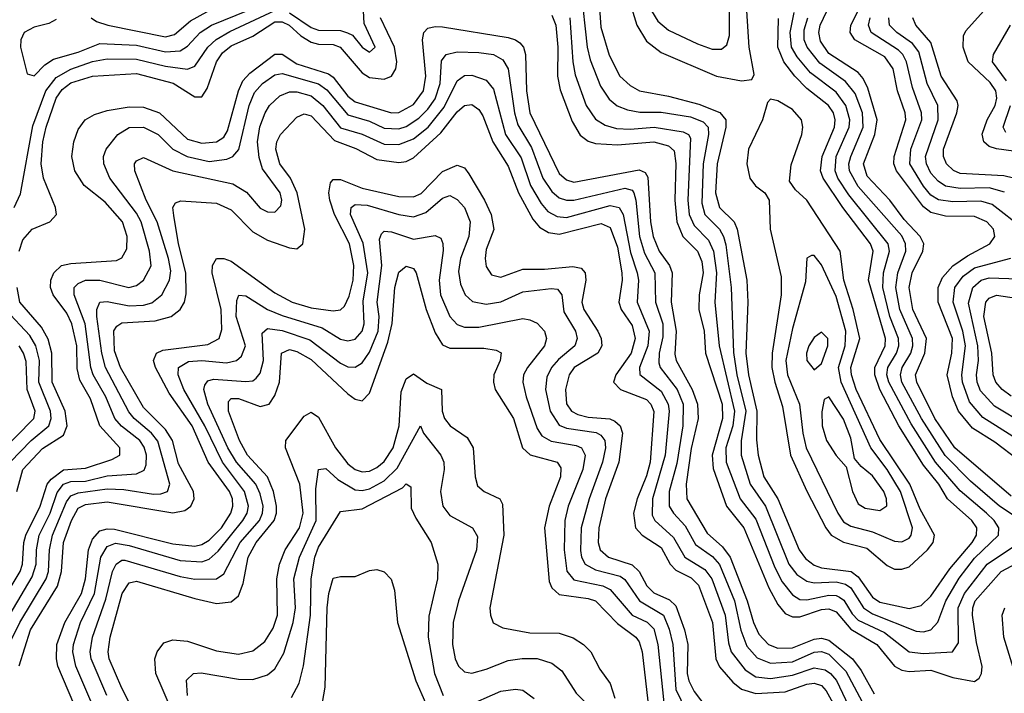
# Model space of a CAD drawing. Header units: inches. Extents: x 990535 to 1117859, y 769386 to 892122.
# Tile 542 of 656: x 1073230 to 1075931, y 825856 to 827705. Entities that reach past the tile are written whole.
import ezdxf

# ---------------------------------------------------------------- set-up
doc = ezdxf.new("R2010")
doc.units = ezdxf.units.IN
doc.header["$MEASUREMENT"] = 0
doc.layers.add('B0872', color=7, linetype='Continuous')

msp = doc.modelspace()

# ---------------------------------------------------------------- linework, layer by layer
at = {"layer": 'B0872', "color": 5}
for points, elevation in [([(1074814.1, 827830), (1074824.4, 827684.4), (1074847.6, 827607.6), (1074876.6, 827550), (1074904.6, 827524.6), (1074930.3, 827510.3), (1075010, 827495.4), (1075093.3, 827473.3), (1075150.7, 827450.7), (1075167, 827430), (1075167.6, 827410), (1075143.5, 827310), (1075139.4, 827230), (1075150, 827190), (1075189.8, 827150), (1075198.6, 827130), (1075224.6, 826990), (1075227.4, 826930), (1075222.3, 826790), (1075229.5, 826730), (1075252, 826630), (1075251.3, 826551.3), (1075255.7, 826510), (1075271.6, 826450), (1075310, 826390.1), (1075368.8, 826250), (1075385.9, 826225.9), (1075410, 826207.3), (1075430, 826200.6), (1075511.5, 826190), (1075530, 826175.3), (1075570, 826119.4), (1075590, 826106.1), (1075670, 826088.2), (1075702.9, 826097.1), (1075730, 826122.2), (1075782.2, 826197.8), (1075842.9, 826270), (1075854.9, 826290), (1075855.7, 826310), (1075842.6, 826330), (1075775.5, 826390), (1075751.9, 826430), (1075710, 826481.9), (1075642.1, 826590), (1075589.7, 826690.3), (1075576.4, 826730), (1075576.5, 826750), (1075604.9, 826810), (1075605.4, 826830), (1075559.1, 826990), (1075571.3, 827070), (1075564.4, 827090), (1075488, 827190), (1075434, 827270), (1075426.9, 827290), (1075431.7, 827330), (1075465.5, 827410), (1075467.5, 827430), (1075462.7, 827450), (1075449.4, 827470), (1075390, 827516.4), (1075357.1, 827550), (1075326.2, 827590), (1075310.3, 827630.3), (1075311.5, 827708.5)], 3280), ([(1075950, 826396.6), (1075796.1, 826530), (1075740.9, 826610), (1075691.5, 826710), (1075688.2, 826730), (1075713.5, 826790), (1075717.8, 826830), (1075680.1, 826910), (1075670.3, 826970), (1075678.4, 827010), (1075708.2, 827070), (1075710.2, 827090), (1075700.2, 827110), (1075657.1, 827157.1), (1075616.9, 827210), (1075555.3, 827275.3), (1075545.5, 827310), (1075576.5, 827390), (1075582.6, 827430), (1075557.3, 827517.3), (1075544.3, 827544.3), (1075530, 827560.4), (1075450, 827612.1), (1075426.7, 827646.7), (1075422.2, 827670), (1075426.1, 827690), (1075482.8, 827810)], 3220), ([(1074769.8, 827789.8), (1074787.1, 827630), (1074795.4, 827595.4), (1074823.2, 827523.2), (1074847.5, 827487.5), (1074869.1, 827469.1), (1074897.5, 827457.5), (1074931.6, 827451.6), (1074990, 827451), (1075070, 827438.2), (1075105, 827425), (1075118.9, 827410), (1075119.9, 827390), (1075105.1, 827310), (1075101.4, 827201.4), (1075110, 827170), (1075150, 827130), (1075161.4, 827110), (1075167.3, 827087.3), (1075182.3, 826970), (1075188, 826791.9), (1075197.4, 826730), (1075221.9, 826630), (1075209.4, 826549.4), (1075209.1, 826510), (1075234, 826430), (1075276.6, 826370), (1075340.3, 826210), (1075362.4, 826182.4), (1075390, 826163.6), (1075410, 826159.1), (1075470, 826162.2), (1075495.8, 826155.8), (1075510, 826145.4), (1075545.4, 826090), (1075570, 826074.2), (1075690, 826026.3), (1075710, 826024.6), (1075729.6, 826030.4), (1075748.6, 826051.4), (1075770.6, 826110), (1075807.8, 826172.2), (1075850, 826227.2), (1075915.4, 826290), (1075916.7, 826310), (1075903.8, 826330), (1075883, 826350), (1075810, 826411.7), (1075742.2, 826490), (1075675.9, 826595.9), (1075614.4, 826710), (1075609.5, 826730), (1075612.1, 826750), (1075636, 826790), (1075642.4, 826810), (1075641.2, 826830), (1075617.3, 826890), (1075598.3, 826970), (1075599.9, 827010), (1075616.3, 827070), (1075612.4, 827090), (1075504.7, 827224.7), (1075475, 827270), (1075467.2, 827290), (1075470.2, 827330), (1075506, 827410), (1075508, 827430), (1075496.9, 827470), (1075470, 827506.3), (1075399.6, 827559.6), (1075362.9, 827603), (1075347.8, 827630), (1075343.8, 827670), (1075355, 827725)], 3260), ([(1073330, 827706.3), (1073310, 827694.7), (1073270, 827685.2), (1073242.4, 827670), (1073232.9, 827650), (1073232.2, 827630), (1073250, 827556.4), (1073270, 827551.1), (1073299, 827581), (1073322.8, 827597.2), (1073390, 827616.2), (1073450, 827639.5), (1073550, 827635.6), (1073630, 827617.2), (1073670, 827619.8), (1073690, 827632.4), (1073725.1, 827670), (1073756, 827690), (1073930, 827761.9)], 3260), ([(1075970, 826495.9), (1075905.3, 826545.3), (1075843.8, 826583.8), (1075805.7, 826630), (1075789.4, 826670), (1075774.4, 826730), (1075787.9, 826790), (1075789.4, 826830), (1075750, 826930), (1075749.7, 826970), (1075762.2, 826997.8), (1075790.5, 827029.5), (1075830, 827057), (1075892.1, 827090), (1075905.1, 827110), (1075901.4, 827130), (1075883.4, 827150), (1075850, 827165.1), (1075770, 827166.2), (1075730, 827175.9), (1075710, 827191.8), (1075635.9, 827290), (1075628.5, 827310), (1075629, 827330), (1075661.4, 827430), (1075659.6, 827450), (1075638.7, 827510), (1075626.1, 827570), (1075603.2, 827603.2), (1075520.9, 827650), (1075508.2, 827670), (1075510.2, 827690), (1075550.6, 827770)], 3180), ([(1073215, 827190), (1073232.5, 827227.5), (1073265.8, 827414.2), (1073301.7, 827510), (1073330, 827546.8), (1073370, 827569.3), (1073430, 827590.9), (1073470, 827597.4), (1073550, 827597.3), (1073630, 827577.4), (1073690.2, 827569.8), (1073710, 827577.8), (1073745.8, 827630), (1073768.7, 827651.3), (1073806.7, 827673.3), (1073930, 827730.5)], 3240), ([(1073425.9, 827710), (1073440.2, 827700.2), (1073471.5, 827690), (1073630, 827658.7), (1073654.9, 827665.1), (1073698.2, 827701.8), (1073770, 827741.3)], 3280), ([(1073970, 827724.1), (1074030, 827683.5), (1074050, 827677), (1074110, 827675.9), (1074129.3, 827669.3), (1074142.8, 827662.8), (1074170, 827629.6), (1074190, 827616.3), (1074204.8, 827630), (1074174.8, 827694.8), (1074173.3, 827730)], 3240), ([(1074904.9, 827750), (1074923.1, 827690), (1074950, 827646.3), (1074990, 827615.3), (1075142, 827550), (1075210, 827537.1), (1075239, 827541), (1075244.9, 827555.1), (1075231.1, 827630), (1075225.1, 827730)], 3320), ([(1074963.3, 827730), (1074980.9, 827700.9), (1075010, 827676.7), (1075090, 827638.9), (1075130, 827624.3), (1075155.6, 827624.4), (1075170, 827636.2), (1075177.8, 827662.2), (1075177.7, 827730)], 3340), ([(1076010, 827337.4), (1075910, 827350.7), (1075890, 827356.7), (1075874.9, 827370), (1075871, 827391), (1075884.4, 827430), (1075906.1, 827470), (1075911.2, 827490), (1075908, 827510), (1075892.9, 827532.9), (1075832.6, 827590), (1075818.2, 827630), (1075819.1, 827660.9), (1075825.5, 827674.5), (1075882.2, 827737.7)], 3080), ([(1073228.6, 827070), (1073238.8, 827101.2), (1073264.2, 827130), (1073312.2, 827150), (1073330.5, 827170), (1073328.4, 827190), (1073295.1, 827270), (1073289.2, 827310), (1073293.7, 827370), (1073302.2, 827410), (1073329.8, 827490), (1073346, 827514), (1073370, 827531.6), (1073430, 827550.4), (1073550, 827557.8), (1073650.7, 827530.7), (1073710, 827493.8), (1073730, 827493.9), (1073743.9, 827516.1), (1073769.9, 827589.9), (1073786.1, 827613.9), (1073810, 827633.2), (1073870, 827659.7), (1073930, 827699.5), (1073950, 827699.5), (1073969.1, 827690), (1074001.2, 827661.2), (1074030, 827643.6), (1074050, 827638.4), (1074090, 827637.2), (1074109.5, 827629.5), (1074170, 827559.4), (1074190, 827546.8), (1074230, 827541.6), (1074250, 827550.1), (1074261.8, 827570), (1074264.6, 827590), (1074258.6, 827630), (1074220, 827710)], 3220), ([(1074690, 827717.8), (1074701.1, 827690), (1074706, 827630), (1074705.4, 827550), (1074712.7, 827512.7), (1074745.6, 827425.6), (1074767.9, 827387.9), (1074790, 827371.4), (1074810, 827365.2), (1074870, 827361.8), (1074970, 827369.5), (1075010, 827358.8), (1075025.4, 827345.4), (1075030.2, 827310.2), (1075027.6, 827210), (1075032.7, 827150), (1075049.3, 827110), (1075089.2, 827070), (1075101.1, 827041.1), (1075104.8, 827010), (1075094.2, 826950), (1075093.7, 826910), (1075107.5, 826850), (1075111.7, 826790), (1075157.7, 826650), (1075158.4, 826610), (1075130.2, 826510), (1075132.8, 826472.8), (1075168.9, 826370), (1075216.9, 826310), (1075285.4, 826145.4), (1075310, 826099.2), (1075330, 826074.7), (1075350, 826065.9), (1075370, 826065.9), (1075430, 826085.5), (1075450, 826087.7), (1075470, 826079.9), (1075510, 826032.3), (1075581.8, 825990), (1075630, 825930.4), (1075650, 825919), (1075670, 825915.6), (1075730, 825919.6), (1075790, 825899.6), (1075850, 825888.4), (1075862.8, 825897.2), (1075869.3, 825910), (1075870.5, 825929.5), (1075854.8, 825994.8), (1075844.5, 826070), (1075844.9, 826090), (1075851.9, 826110), (1075922.4, 826190), (1075997.3, 826230)], 3220), ([(1074739.7, 827710), (1074747.5, 827590), (1074753.8, 827553.8), (1074784.6, 827470), (1074810, 827432.4), (1074836, 827416), (1074867, 827407), (1074905, 827405), (1074970.3, 827410), (1075050, 827397), (1075064.6, 827390), (1075070, 827380.2), (1075063, 827210), (1075066.4, 827170), (1075080.4, 827140.4), (1075120, 827100), (1075133.1, 827070), (1075141.5, 827010), (1075137.5, 826930), (1075148.9, 826810), (1075191.6, 826630), (1075186.5, 826590), (1075167.5, 826530), (1075168.4, 826490), (1075207, 826390), (1075250, 826333.5), (1075301.6, 826201.6), (1075321.6, 826161.6), (1075350, 826125.7), (1075370, 826113.6), (1075390, 826112.2), (1075450, 826125.4), (1075470, 826124.6), (1075479.5, 826119.5), (1075491.1, 826111.1), (1075514, 826074), (1075530, 826056.7), (1075602.5, 826022.5), (1075670, 825969.2), (1075710, 825964.9), (1075789.7, 825970), (1075806, 825994), (1075804.9, 826090), (1075822.6, 826130), (1075884, 826210), (1075973.2, 826270)], 3240), ([(1075977.8, 826330), (1075918.5, 826370), (1075838.5, 826438.5), (1075768.9, 826508.9), (1075704.3, 826610), (1075650, 826710), (1075646.3, 826730), (1075651.2, 826750), (1075675, 826790), (1075680.4, 826810), (1075679.2, 826830), (1075644.5, 826910), (1075634.2, 826970), (1075638.9, 827010), (1075660.8, 827070), (1075660.5, 827090), (1075650, 827111.7), (1075530, 827247.1), (1075506.6, 827290), (1075505.2, 827310), (1075510.2, 827330), (1075544.5, 827410), (1075542.1, 827450), (1075522.3, 827502.3), (1075496, 827536), (1075425.7, 827585.7), (1075390.4, 827630), (1075382.6, 827650), (1075382.6, 827677.4), (1075392.1, 827710)], 3240), ([(1075985.1, 827130), (1075898.3, 827198.3), (1075867.1, 827207.1), (1075790, 827205.5), (1075750.7, 827210.7), (1075730, 827223.9), (1075710, 827248.5), (1075672.2, 827310), (1075675.4, 827350), (1075705.3, 827430), (1075704.5, 827450), (1075679.1, 827519.1), (1075663.5, 827590), (1075653.2, 827610), (1075641.5, 827621.5), (1075566.4, 827670), (1075558.8, 827690), (1075563, 827710)], 3160), ([(1075932.1, 827232.1), (1075890, 827243.7), (1075810, 827242), (1075770, 827248.4), (1075750, 827261.5), (1075730, 827284.2), (1075717.5, 827310), (1075715.4, 827330), (1075749.5, 827430), (1075749.2, 827470), (1075719.8, 827530), (1075696.9, 827616.9), (1075679.7, 827639.7), (1075636.3, 827670), (1075616.8, 827690), (1075614.7, 827710)], 3140), ([(1075956.4, 827270), (1075930, 827276.8), (1075810, 827283.2), (1075791.6, 827291.6), (1075772.4, 827310), (1075764.3, 827330), (1075764.4, 827350), (1075801.4, 827450), (1075805.1, 827470), (1075802.4, 827482.4), (1075758.5, 827550), (1075730, 827643), (1075689.1, 827690), (1075680.3, 827710)], 3120), ([(1073155.6, 826064.4), (1073230.9, 826190), (1073237.7, 826210), (1073241.4, 826270), (1073246.8, 826290), (1073286.2, 826370), (1073305.7, 826430), (1073316.3, 826443.7), (1073350, 826469.2), (1073410, 826473.7), (1073482.6, 826497.4), (1073505, 826510), (1073505.1, 826530), (1073449.8, 826589.8), (1073424.2, 826664.2), (1073395.1, 826715.1), (1073387.6, 826747.6), (1073386.5, 826810), (1073372.9, 826870), (1073359.4, 826899.4), (1073321.6, 826950), (1073314.7, 826970), (1073315.4, 826990), (1073323.3, 827010), (1073344.5, 827030), (1073370, 827036.1), (1073495.5, 827044.5), (1073510, 827051.5), (1073523.4, 827076.6), (1073524.9, 827110), (1073511.8, 827150), (1073464, 827204), (1073406.5, 827250), (1073380.9, 827290), (1073373, 827330), (1073378.2, 827370), (1073390, 827403.7), (1073409.4, 827430), (1073434.9, 827445.1), (1073470, 827456.2), (1073530, 827465.8), (1073570, 827465.4), (1073613.9, 827450), (1073690, 827377.2), (1073730, 827366), (1073770, 827370.1), (1073790, 827383.2), (1073800.1, 827399.9), (1073829.8, 827510), (1073842.2, 827537.8), (1073861.1, 827558.9), (1073930, 827610.4), (1073950, 827610.4), (1073990, 827583.8), (1074077.1, 827557.1), (1074090, 827547.3), (1074130, 827495.7), (1074150, 827479.8), (1074250, 827449.8), (1074270, 827450.8), (1074310, 827472.4), (1074338.2, 827510), (1074344.3, 827550), (1074335, 827650), (1074339.2, 827670), (1074350, 827682), (1074370, 827687), (1074390, 827685.7), (1074570, 827656.7), (1074590.4, 827650.4), (1074601.8, 827641.8), (1074612.1, 827630), (1074617.9, 827610), (1074620.3, 827510), (1074630, 827450), (1074710, 827283.4), (1074730, 827265.7), (1074750, 827259.6), (1074930, 827293.1), (1074945.7, 827285.7), (1074953.1, 827273.1), (1074960.5, 827150), (1074968.3, 827110), (1074984.4, 827070), (1075012.8, 827030), (1075020.5, 827010), (1075017.8, 826930), (1075031.1, 826850), (1075027, 826787), (1075031.2, 826770), (1075075, 826690), (1075090, 826650), (1075091.6, 826610), (1075072.5, 826527.5), (1075058.7, 826430), (1075060.6, 826390), (1075115.7, 826295.7), (1075158.2, 826258.2), (1075179, 826230), (1075225.6, 826110), (1075242.9, 826050), (1075258.3, 826018.3), (1075284.2, 825990), (1075310, 825979.9), (1075350, 825981), (1075410, 826004.1), (1075430, 826006.9), (1075450, 826001.6), (1075514.9, 825950), (1075538.3, 825918.3), (1075574.4, 825854.4)], 3180), ([(1075937.2, 827537.2), (1075899.4, 827590), (1075901.7, 827610), (1075948.7, 827690)], 3060), ([(1073182.9, 826037.1), (1073264, 826176), (1073274.7, 826210), (1073275.9, 826250), (1073283.5, 826290), (1073313.4, 826350), (1073333, 826407), (1073350, 826429.6), (1073370, 826437), (1073410, 826438.5), (1073470, 826452.8), (1073550, 826458.3), (1073571.3, 826468.7), (1073576.9, 826483.1), (1073578, 826510), (1073571.6, 826531.6), (1073559.2, 826550), (1073509.5, 826589.5), (1073491.3, 826610), (1073465.8, 826670), (1073431.1, 826730), (1073424.8, 826750), (1073409.1, 826870), (1073378.9, 826950), (1073379, 826970), (1073390, 826981.2), (1073410.2, 826989.8), (1073450, 826990.3), (1073529.6, 826970.4), (1073550, 826975.4), (1073570, 826990.1), (1073590.2, 827029.8), (1073586.3, 827070), (1073563.3, 827150), (1073550, 827174.2), (1073477.6, 827270), (1073460.6, 827310), (1073460.2, 827330), (1073466.9, 827350), (1073499, 827390), (1073530, 827409.3), (1073570, 827410.1), (1073609.6, 827390), (1073650, 827350), (1073689.5, 827329.5), (1073750, 827315.6), (1073798, 827322), (1073814.8, 827330), (1073831.3, 827348.7), (1073859.4, 827470), (1073874.2, 827505.8), (1073895.7, 827530), (1073930, 827554.1), (1073950, 827557.7), (1074050, 827529.6), (1074072.7, 827512.7), (1074130, 827443.9), (1074190, 827426.4), (1074230, 827407.8), (1074270, 827405.6), (1074290, 827412.5), (1074324.8, 827435.2), (1074350, 827459.8), (1074370, 827488.1), (1074384, 827530), (1074387.3, 827592.7), (1074400.3, 827610), (1074430, 827617.5), (1074490, 827615.5), (1074530, 827609.4), (1074555.3, 827595.3), (1074570, 827570), (1074587.3, 827450), (1074596.6, 827416.6), (1074634.5, 827354.5), (1074665.6, 827270), (1074690, 827233.2), (1074710, 827216.5), (1074730, 827209.6), (1074750, 827209.8), (1074890, 827242.6), (1074910, 827237.4), (1074915.1, 827230), (1074920.7, 827210), (1074930.2, 827110), (1074943.9, 827063.9), (1074972.3, 827010), (1074974.7, 826930), (1074994.3, 826870), (1074994.7, 826834.7), (1074984, 826790), (1074983.1, 826763.1), (1074987.6, 826750), (1075033.8, 826690), (1075050.7, 826650), (1075049.6, 826590), (1075033, 826487), (1075011.8, 826410), (1075012.1, 826370), (1075023.4, 826350), (1075055.4, 826315.4), (1075084.1, 826264.1), (1075131.1, 826231.1), (1075150, 826209.3), (1075190.8, 826110), (1075208.8, 826028.8), (1075225.4, 825985.4), (1075253.3, 825953.4), (1075290, 825938.3), (1075350, 825942.4), (1075410, 825968.5), (1075430, 825970.2), (1075450, 825963), (1075496.9, 825916.9), (1075550, 825817.2)], 3160), ([(1073197, 825983), (1073230.2, 826050), (1073302.1, 826170), (1073308.5, 826190), (1073311.6, 826250), (1073320.1, 826290), (1073358.3, 826381.7), (1073370, 826398), (1073390, 826405.9), (1073470, 826417.1), (1073515.3, 826415.3), (1073597.1, 826402.9), (1073616.7, 826403.3), (1073635.3, 826410), (1073641.4, 826430), (1073608.5, 826548.5), (1073591.9, 826570), (1073543.9, 826610), (1073529, 826629), (1073465.1, 826750), (1073455.2, 826790), (1073441.9, 826890), (1073441.4, 826910), (1073450, 826930.1), (1073470, 826932), (1073530, 826919.3), (1073570, 826921.4), (1073592, 826928.1), (1073620.3, 826950), (1073640.8, 826990), (1073644.2, 827015.8), (1073638.4, 827050), (1073607.3, 827150), (1073576.7, 827210), (1073546.2, 827290), (1073545.3, 827310), (1073550, 827317.8), (1073570, 827326.8), (1073650, 827290), (1073814.8, 827254.8), (1073851.8, 827231.8), (1073890, 827188.1), (1073910, 827177.9), (1073930, 827176.8), (1073946.2, 827193.8), (1073949, 827210), (1073944.5, 827230), (1073896.1, 827296.1), (1073886.5, 827326.5), (1073882.7, 827370), (1073888.9, 827411.1), (1073903, 827450), (1073915.4, 827470), (1073943.8, 827496.2), (1073970, 827507.5), (1073990, 827507.7), (1074030, 827495.9), (1074062, 827470), (1074110, 827408.5), (1074170, 827390.7), (1074230, 827363.5), (1074270, 827362.4), (1074310, 827378.5), (1074350.7, 827410), (1074394.7, 827465.3), (1074430, 827537.1), (1074450, 827551.8), (1074470, 827553), (1074510, 827539.4), (1074530, 827514.6), (1074563, 827390), (1074605.8, 827325.8), (1074631.8, 827250), (1074660.7, 827200.7), (1074678.8, 827178.8), (1074704.6, 827164.6), (1074730, 827162.6), (1074850, 827195.6), (1074874.7, 827190), (1074885.4, 827170), (1074905.8, 827065.8), (1074924.1, 827010), (1074927.3, 826990), (1074924.3, 826930), (1074957, 826850), (1074952.9, 826810), (1074930.6, 826750), (1074931, 826731), (1074990, 826685.4), (1075009.2, 826650), (1075012.3, 826630), (1075000.9, 826510), (1074965.9, 826390), (1074965.3, 826345.3), (1074972.4, 826330), (1075023.7, 826283.7), (1075054.9, 826230), (1075110, 826195.9), (1075129.1, 826170), (1075165.8, 826070), (1075174.6, 825994.6), (1075181.6, 825970), (1075220.5, 825920.5), (1075250, 825901), (1075290, 825896.4), (1075350, 825905.2), (1075410, 825926.1), (1075440.1, 825920.1), (1075455, 825910), (1075470.6, 825890.6), (1075537.6, 825750)], 3140), ([(1073228.7, 825931.3), (1073259.1, 826030), (1073333.4, 826150), (1073344.7, 826190), (1073349.8, 826270), (1073371.6, 826330), (1073390, 826364.1), (1073410, 826374.3), (1073470, 826381.4), (1073650, 826351.6), (1073682.7, 826357.3), (1073699.9, 826370), (1073708.6, 826390), (1073706.5, 826410), (1073665.7, 826485.6), (1073648.9, 826550), (1073630, 826579.8), (1073570, 826640.3), (1073506.6, 826750), (1073490, 826796.1), (1073488.6, 826851.4), (1073496, 826864), (1073510, 826872.6), (1073601.2, 826878.8), (1073645.6, 826890), (1073670.4, 826909.6), (1073682.4, 826930), (1073687, 826953), (1073685.5, 827010), (1073665.5, 827090), (1073652.5, 827167.5), (1073649.9, 827190.1), (1073657.2, 827202.8), (1073672, 827208), (1073770, 827202), (1073810, 827183.2), (1073870, 827123.2), (1073910, 827100.1), (1073970, 827079.1), (1073990, 827076.6), (1074007.1, 827090), (1074012.6, 827130), (1073991.4, 827230), (1073973.3, 827270), (1073943.8, 827310), (1073932.3, 827350), (1073935.2, 827370), (1073945.6, 827390), (1073990, 827437.5), (1074010, 827447), (1074030, 827441.6), (1074094, 827374), (1074152.1, 827352.1), (1074210, 827321.2), (1074270, 827312.8), (1074290, 827316.1), (1074310, 827325.8), (1074385.7, 827394.3), (1074430, 827452.3), (1074450, 827470.1), (1074470, 827472.3), (1074490, 827458.8), (1074501, 827441), (1074528.5, 827370), (1074570, 827303.3), (1074598.1, 827230), (1074637.5, 827157.5), (1074656, 827136), (1074680.9, 827120.9), (1074710, 827116.8), (1074825.7, 827145.7), (1074850, 827134.7), (1074870, 827080.5), (1074882, 827010), (1074883.2, 826990), (1074873.6, 826930), (1074879.9, 826910), (1074910, 826865.2), (1074918.2, 826830), (1074907.5, 826790), (1074865.9, 826730), (1074859.6, 826710), (1074878.1, 826690), (1074950, 826662.3), (1074961.9, 826650), (1074969.8, 826629.8), (1074959.9, 826490), (1074950, 826453.2), (1074923.7, 826390), (1074914, 826350), (1074919.7, 826310), (1074937.8, 826290), (1074990, 826255.9), (1075014.9, 826210), (1075030, 826193.8), (1075072.5, 826172.5), (1075092.8, 826152.8), (1075130.8, 826050), (1075139.8, 825950), (1075150, 825928), (1075186.4, 825886.4), (1075210, 825866.7), (1075250, 825855.5), (1075330, 825860.2), (1075390, 825881.2), (1075410, 825883.4), (1075430, 825877.3), (1075442.8, 825862.8), (1075478, 825798.1)], 3120), ([(1075935.8, 827395.8), (1075928.3, 827410), (1075948.5, 827470)], 3060), ([(1073394.3, 825790), (1073334.7, 825930), (1073330.6, 825950.6), (1073332.2, 825990), (1073353.9, 826050), (1073399.5, 826130), (1073410.3, 826169.7), (1073418.6, 826250), (1073430, 826279.2), (1073450, 826301.5), (1073470, 826307.5), (1073490, 826306.6), (1073650, 826266.2), (1073710, 826259.6), (1073730, 826264.3), (1073750, 826275.9), (1073783.3, 826310), (1073808.8, 826350), (1073814.5, 826370), (1073814.1, 826390), (1073805.7, 826410), (1073746.9, 826490), (1073702.8, 826590), (1073640.1, 826680.1), (1073602.4, 826750), (1073596.6, 826770), (1073605.6, 826790), (1073622.3, 826797.7), (1073746.2, 826813.8), (1073777.2, 826830), (1073784.9, 826855.1), (1073783, 826910), (1073757.9, 827010), (1073759, 827030), (1073770, 827049.5), (1073790, 827049.6), (1073810, 827041.9), (1073930, 826955), (1073977.9, 826930), (1074030, 826913.8), (1074090, 826906.3), (1074110, 826908.3), (1074121, 826919), (1074133.6, 826946.4), (1074145.1, 826990), (1074146.3, 827030), (1074134.8, 827090), (1074093.8, 827170), (1074081.2, 827210), (1074077.8, 827230), (1074082.5, 827257.5), (1074090, 827266.4), (1074110, 827266.5), (1074170, 827242.8), (1074270, 827219.9), (1074310, 827218.5), (1074331.8, 827228.2), (1074390, 827288.2), (1074430, 827306), (1074450, 827298.7), (1074462.4, 827282.4), (1074505.2, 827210), (1074523.5, 827170), (1074530.5, 827129.5), (1074510, 827074), (1074507.1, 827050), (1074510, 827027.4), (1074524.7, 827004.7), (1074550, 826998.4), (1074610, 827020.6), (1074670, 827019.9), (1074747.8, 827027.8), (1074770, 827022.8), (1074781.2, 827010), (1074783.2, 826990), (1074772.7, 826930), (1074778.1, 826910), (1074816.4, 826850), (1074825, 826830), (1074827.1, 826810), (1074816, 826790), (1074751.4, 826750), (1074737.4, 826730), (1074727.5, 826690), (1074730.5, 826650.5), (1074744, 826630), (1074760.9, 826620.9), (1074790, 826613.9), (1074849.2, 826609.2), (1074863.2, 826603.2), (1074877.8, 826590), (1074883.9, 826570), (1074873.6, 826490), (1074837.6, 826390), (1074819, 826310), (1074816.9, 826270), (1074822.6, 826250), (1074845.8, 826230), (1074910, 826208.2), (1074929.5, 826190), (1074951, 826151), (1074970, 826131.2), (1075012.6, 826112.6), (1075030, 826095.8), (1075053.9, 826030), (1075062.7, 825990), (1075061.6, 825910), (1075065.8, 825890), (1075080.9, 825860.9), (1075115.1, 825815.1)], 3080), ([(1073427.9, 825827.9), (1073383.5, 825930), (1073376, 825970), (1073377.9, 825990), (1073397.1, 826050), (1073435.2, 826130), (1073452.8, 826230), (1073470, 826259.1), (1073492.4, 826267.6), (1073530, 826261.2), (1073670, 826220.5), (1073730, 826216.3), (1073750, 826223.8), (1073774.4, 826245.6), (1073842.5, 826330), (1073853.7, 826350), (1073857.3, 826370), (1073846.8, 826410), (1073786.2, 826490), (1073737.9, 826590), (1073680.1, 826690), (1073664.8, 826730), (1073665.8, 826750), (1073692.8, 826767.2), (1073730, 826769.8), (1073797.1, 826762.9), (1073825.2, 826770), (1073838.4, 826781.6), (1073849.9, 826810), (1073823.9, 826890), (1073825.5, 826934.5), (1073831.5, 826948.5), (1073850, 826947), (1073909.6, 826910), (1073950, 826892.7), (1074059.6, 826859.6), (1074110, 826828.3), (1074130, 826823.4), (1074150, 826828.1), (1074169.2, 826850), (1074175.1, 826870), (1074172.2, 826932.2), (1074185.1, 827010), (1074172, 827092), (1074137.8, 827170), (1074139, 827190), (1074150, 827197.9), (1074183.6, 827196.4), (1074270, 827170.1), (1074310, 827164.2), (1074344, 827176), (1074390, 827215.1), (1074410, 827222.3), (1074430, 827211.7), (1074450, 827189.5), (1074465.5, 827150), (1074462.6, 827110), (1074438.9, 827050), (1074433.8, 827013.8), (1074439, 826979), (1074452.5, 826950), (1074471.9, 826931.9), (1074510, 826924.2), (1074550, 826930.9), (1074610, 826957.7), (1074687.7, 826967.7), (1074705.2, 826965.2), (1074717.4, 826950), (1074723.2, 826903.2), (1074754.5, 826850), (1074759.9, 826830), (1074753.3, 826810), (1074707.9, 826772), (1074688.9, 826750), (1074676.6, 826723.4), (1074672.2, 826690), (1074685.6, 826630), (1074710, 826592.1), (1074730, 826584), (1074811.5, 826571.5), (1074824.3, 826564.3), (1074835, 826550), (1074837.1, 826530), (1074829.1, 826490), (1074792.2, 826390), (1074770.8, 826310), (1074768.3, 826248.3), (1074771.2, 826230), (1074781.7, 826210), (1074810, 826195.2), (1074877.2, 826177.2), (1074890, 826168), (1074930.4, 826110), (1074996.2, 826070), (1075012, 826032), (1075021.8, 825990), (1075030, 825866), (1075070, 825782.7)], 3060), ([(1073469.3, 825849.3), (1073425.6, 825950), (1073423.4, 825970), (1073429.5, 826010), (1073465.8, 826114.2), (1073484.5, 826190), (1073494.4, 826210), (1073510, 826221.4), (1073518.6, 826221.4), (1073670, 826176.6), (1073710, 826168.8), (1073770, 826169.7), (1073790, 826183.6), (1073835, 826270), (1073887.5, 826330), (1073896.2, 826350), (1073897.5, 826370), (1073890, 826403.2), (1073877.5, 826430), (1073824.7, 826490), (1073801.4, 826530), (1073746, 826650), (1073735.2, 826690), (1073737.8, 826702.2), (1073746.4, 826713.5), (1073762.1, 826717.9), (1073850, 826711.9), (1073870, 826714.1), (1073878.9, 826721.1), (1073890, 826735), (1073898.7, 826770), (1073895.4, 826844.6), (1073910, 826857), (1073950, 826851.6), (1074026.2, 826826.2), (1074110, 826762.1), (1074130, 826752.1), (1074150, 826750.8), (1074170, 826763.4), (1074190, 826792.2), (1074213.5, 826850), (1074215.8, 826890), (1074210.6, 826930), (1074223.9, 827030), (1074217.4, 827102.6), (1074222.4, 827117.6), (1074230, 827124.8), (1074250, 827122.8), (1074310, 827102.6), (1074370, 827112.5), (1074385, 827105), (1074391.2, 827091.2), (1074391.4, 827071.4), (1074380.5, 826990), (1074384.5, 826950), (1074410, 826890.1), (1074430, 826868.3), (1074450, 826861), (1074490, 826860.8), (1074610, 826884.5), (1074630, 826881.6), (1074650, 826871.8), (1074669.4, 826850), (1074675, 826830), (1074670.1, 826810), (1074622.9, 826750), (1074612.4, 826730), (1074610.4, 826710), (1074619.8, 826670), (1074650, 826583.2), (1074662.3, 826562.3), (1074687.8, 826547.8), (1074756.6, 826536.6), (1074771, 826530), (1074781, 826510), (1074774.8, 826470), (1074735.2, 826370), (1074725.2, 826330), (1074723.4, 826250), (1074730.9, 826190.9), (1074750, 826167.3), (1074830, 826150.7), (1074850, 826140.9), (1074910, 826070.6), (1074951.2, 826051.2), (1074970, 826032.5), (1074980.9, 825990), (1074997, 825830)], 3040), ([(1073581.6, 825730), (1073510.2, 825870), (1073475.7, 825950), (1073472.9, 825970), (1073478, 826010), (1073510.9, 826130), (1073530, 826159.5), (1073550, 826163.7), (1073710, 826115.7), (1073770, 826102.7), (1073810, 826106.7), (1073830, 826123.1), (1073843, 826157), (1073856.6, 826230), (1073879, 826270), (1073928.4, 826330), (1073934.6, 826350), (1073934.5, 826370), (1073925.9, 826410), (1073910, 826450), (1073855.1, 826510), (1073833, 826550), (1073802.5, 826630), (1073803.1, 826656.9), (1073810, 826665.3), (1073830, 826665.3), (1073890, 826643.5), (1073914.6, 826650), (1073930, 826673.1), (1073942.4, 826710), (1073947.8, 826790), (1073970, 826799.9), (1073990, 826794.7), (1074030, 826772.1), (1074130, 826677.9), (1074150, 826663.8), (1074170, 826659.2), (1074190, 826679.7), (1074239.8, 826820.2), (1074251.5, 826871.5), (1074258.8, 826970), (1074270, 827011.8), (1074290, 827028.3), (1074310, 827022.3), (1074318, 827010), (1074345, 826910), (1074370, 826845.9), (1074390, 826812.6), (1074410, 826803.6), (1074503.2, 826803.2), (1074537.5, 826797.5), (1074550.9, 826790.9), (1074548.6, 826770), (1074530.5, 826730), (1074529.6, 826710), (1074534.8, 826690), (1074584.9, 826610), (1074609.3, 826530), (1074630.8, 826510.8), (1074704.2, 826490), (1074714.6, 826474.6), (1074714.1, 826450), (1074682.4, 826370), (1074670.1, 826310.1), (1074682.6, 826162.6), (1074690, 826145.2), (1074710, 826126.8), (1074790, 826116), (1074810, 826109.4), (1074870, 826047.2), (1074920.3, 826010), (1074930, 825997.3), (1074937.9, 825970), (1074955.9, 825810)], 3020), ([(1075990, 826539.2), (1075872.7, 826612.7), (1075835.9, 826655.9), (1075816.4, 826710), (1075814.7, 826730), (1075825.3, 826810), (1075817.9, 826850), (1075791, 826930), (1075795.4, 826970), (1075818.6, 827001.4), (1075850, 827024.3), (1075949.7, 827050.3)], 3160), ([(1073221.6, 826410), (1073238.8, 826470), (1073292.3, 826527.7), (1073350, 826564.9), (1073359.7, 826590), (1073354.9, 826630), (1073319, 826710), (1073318.4, 826790), (1073308.3, 826828.3), (1073290, 826860.7), (1073230.5, 826930), (1073222.5, 826970)], 3220), ([(1075990, 826593.3), (1075904.6, 826644.6), (1075866.5, 826686.5), (1075857, 826710), (1075855, 826730), (1075860.5, 826770), (1075858.7, 826810), (1075833, 826926.9), (1075845, 826970), (1075867.9, 826990), (1075890, 826996.8), (1075970, 826993.6)], 3140), ([(1075950, 826671.2), (1075925.1, 826690), (1075908.2, 826710), (1075900.8, 826730), (1075896.8, 826790), (1075874.8, 826890), (1075880.3, 826930), (1075890, 826940.8), (1075910, 826948.6), (1075990, 826937.2)], 3120), ([(1073203.4, 826490), (1073261.2, 826550), (1073309.7, 826590), (1073316.6, 826610), (1073314.6, 826630), (1073282.6, 826710), (1073284.2, 826770), (1073274.5, 826810), (1073257.8, 826837.8), (1073191, 826910)], 3240), ([(1073168.9, 826510), (1073268.4, 826610), (1073272, 826630), (1073250.1, 826690), (1073247.2, 826767.2), (1073240.6, 826790), (1073228.9, 826810)], 3260), ([(1073646.6, 825810), (1073603.1, 825910), (1073601, 825950), (1073606.7, 825970), (1073625.6, 825994.4), (1073650, 826002.2), (1073690, 825998.7), (1073770, 825972.2), (1073830, 825963.6), (1073870, 825972.4), (1073902.3, 825997.7), (1073925.4, 826034.6), (1073937.1, 826070), (1073935.4, 826170), (1073943, 826210), (1073958.7, 826250), (1073997.9, 826310), (1074007.4, 826350), (1073998.4, 826430), (1073959.3, 826530), (1073960.1, 826550), (1074010, 826616.3), (1074030, 826627.3), (1074050, 826614.4), (1074096.6, 826530), (1074130, 826486.1), (1074150, 826470.4), (1074170, 826464), (1074190, 826465.4), (1074210, 826475.4), (1074230, 826492.3), (1074254.3, 826530), (1074270.9, 826590), (1074276.6, 826683.4), (1074290, 826719), (1074310, 826732.7), (1074346.9, 826706.9), (1074387.3, 826690), (1074389.4, 826630), (1074395.3, 826610), (1074410.6, 826590.6), (1074458.1, 826558.1), (1074474.5, 826530), (1074479.4, 826450), (1074485.8, 826425.8), (1074503.9, 826410), (1074547.5, 826390), (1074554.9, 826374.9), (1074558.7, 826290), (1074520.1, 826090), (1074521.4, 826070), (1074529.4, 826049.4), (1074555.4, 826035.4), (1074630, 826021.7), (1074710, 826020.6), (1074748.3, 826008.3), (1074776.4, 825990), (1074796.9, 825970), (1074822.1, 825922.1), (1074850, 825883), (1074862.6, 825842.6)], 2980), ([(1073689.9, 825850.1), (1073688, 825892), (1073707.1, 825910), (1073728.2, 825911.8), (1073830, 825894.5), (1073870, 825893.9), (1073910, 825906.2), (1073930, 825922.7), (1073954.5, 825965.6), (1073980.4, 826050), (1073986.2, 826090), (1073982.5, 826170), (1073998, 826230), (1074043.6, 826330), (1074042.4, 826417.6), (1074050, 826470.2), (1074070, 826472.6), (1074102.5, 826442.5), (1074150, 826414.6), (1074170, 826412.9), (1074190, 826417.6), (1074230, 826439.5), (1074266, 826474), (1074330, 826590.3), (1074337.9, 826570), (1074385, 826510), (1074393.6, 826490), (1074394.5, 826470), (1074384.6, 826410), (1074391.3, 826370), (1074410, 826343.6), (1074471.9, 826310), (1074486.1, 826286), (1074482.8, 826250), (1074433.8, 826110), (1074419.5, 826050), (1074417.5, 825990), (1074424.9, 825950), (1074433.7, 825930), (1074450, 825915), (1074470, 825911), (1074510, 825921.7), (1074570, 825945.8), (1074608.5, 825951.5), (1074650, 825951.3), (1074690, 825938.9), (1074717.5, 825917.5), (1074756.3, 825856.3), (1074803.8, 825810)], 2960), ([(1073976.1, 825843.9), (1073996.6, 825883.4), (1074008.8, 825931.2), (1074027.7, 826070), (1074029.3, 826170), (1074039.8, 826230), (1074050, 826257.2), (1074110, 826355), (1074170, 826362.5), (1074279.9, 826420.1), (1074290, 826430.6), (1074302.9, 826422.9), (1074304.2, 826364.2), (1074316.7, 826336.7), (1074359.2, 826270), (1074377.3, 826210), (1074376.6, 826170), (1074352.4, 826067.6), (1074350.6, 826010), (1074368.2, 825910), (1074391.5, 825850)], 2940), ([(1074055.9, 825804.1), (1074067.7, 825872.3), (1074073.6, 826090), (1074078.2, 826130), (1074090, 826171.7), (1074110, 826176.5), (1074150, 826176.1), (1074190, 826193), (1074210, 826195.4), (1074230, 826189.3), (1074249.1, 826169.1), (1074258.7, 826138.7), (1074266.6, 826050), (1074317, 825890), (1074343.3, 825830)], 2920), ([(1075963.2, 825903.2), (1075930.2, 826010), (1075925.2, 826070), (1075932.9, 826090)], 3180), ([(1074450, 825817.8), (1074550, 825861.5), (1074590, 825867.4), (1074610, 825864), (1074641.9, 825841.9)], 2940)]:
    msp.add_lwpolyline(points, dxfattribs=dict(at, elevation=elevation))
for points, elevation in [([(1075290, 827487.2), (1075282.1, 827477.9), (1075267.9, 827430), (1075230, 827350), (1075224.6, 827310), (1075233.2, 827270), (1075248.8, 827248.8), (1075274, 827230), (1075286, 827210), (1075289, 827130), (1075319.1, 826999.1), (1075319.2, 826950), (1075294.7, 826790), (1075293.8, 826750), (1075301.6, 826710), (1075323.3, 826643.3), (1075344.8, 826510), (1075390, 826410.6), (1075441.9, 826310), (1075456.6, 826290), (1075490, 826270.8), (1075554, 826254), (1075610, 826206.7), (1075630, 826196.4), (1075650, 826196.2), (1075670, 826203.4), (1075720.6, 826250), (1075736.1, 826270), (1075740.1, 826290), (1075700.9, 826360.9), (1075672.5, 826430), (1075590, 826552.6), (1075524.7, 826690), (1075511.9, 826730), (1075510.6, 826750), (1075534.7, 826830), (1075516.4, 826910), (1075491.3, 826990), (1075481.3, 827070), (1075390, 827209.9), (1075358.6, 827238.6), (1075342.4, 827262.4), (1075346.6, 827306.6), (1075375.6, 827390), (1075378.9, 827410), (1075375.3, 827430), (1075350, 827458.3), (1075310, 827482.3)], 3320), ([(1075410, 827058.3), (1075402.5, 827057.5), (1075389.5, 827050.5), (1075385.5, 826985.5), (1075350, 826857.8), (1075331.8, 826770), (1075336.6, 826730), (1075369.6, 826650), (1075378.6, 826570), (1075387.7, 826530), (1075474.6, 826350), (1075490, 826326.3), (1075510, 826314.7), (1075570, 826298.8), (1075630, 826273.1), (1075650, 826271.4), (1075670, 826281.5), (1075676.3, 826290), (1075679.2, 826310), (1075646.7, 826410), (1075610.3, 826470.3), (1075565.2, 826530), (1075484.1, 826710), (1075476.9, 826750), (1075495.1, 826810), (1075496.4, 826850), (1075470, 826944.9), (1075430, 827032.4)], 3340), ([(1075430, 826847.8), (1075410, 826832.4), (1075395.1, 826810), (1075388.3, 826790), (1075390, 826769.1), (1075410, 826743.6), (1075430, 826761.7), (1075446.8, 826810), (1075447, 826830)], 3360), ([(1075450, 826669.8), (1075437.4, 826662.6), (1075431.2, 826628.8), (1075431.9, 826590), (1075443.3, 826550), (1075470, 826508.6), (1075497.9, 826477.9), (1075515.2, 826410), (1075530, 826376.1), (1075550, 826364), (1075590, 826357.4), (1075609.3, 826370.7), (1075608.6, 826390), (1075600.9, 826410), (1075570, 826453.3), (1075538.7, 826478.7), (1075520.7, 826500.7), (1075510, 826556.4), (1075490, 826608.5)], 3360)]:
    msp.add_lwpolyline(points, close=True, dxfattribs=dict(at, elevation=elevation))

doc.saveas('drawing.dxf')
